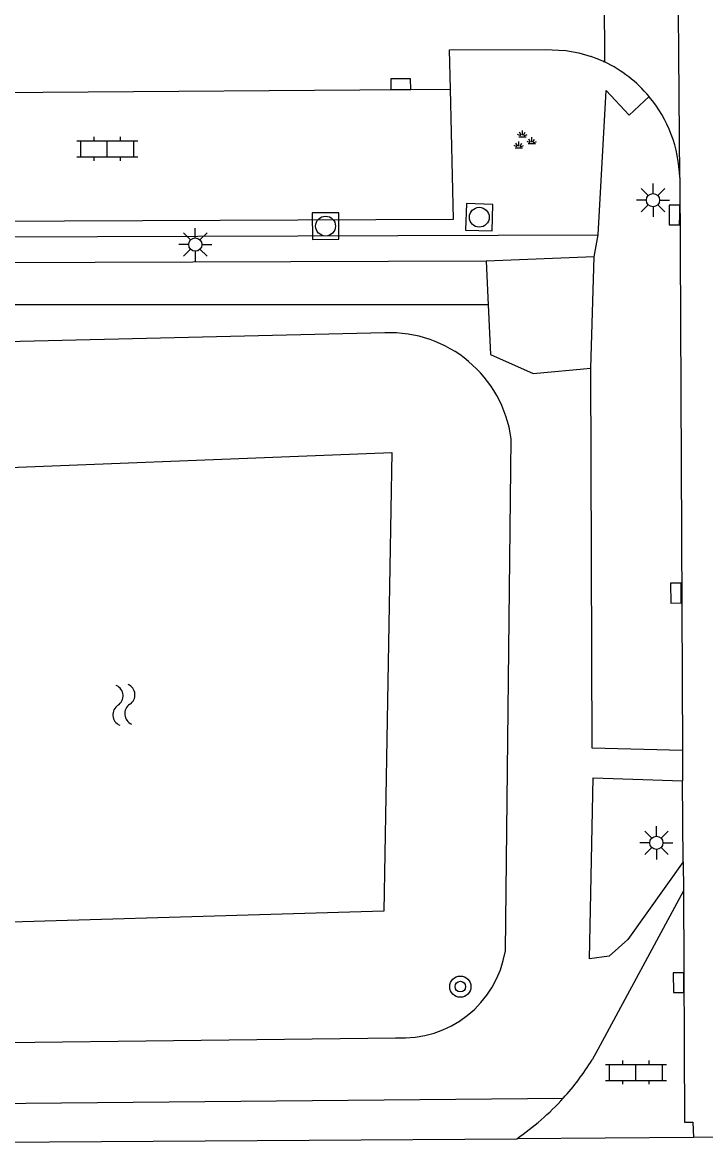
# Model space of a CAD drawing. Extents: x 131000 to 133013, y 393000 to 396501.
# Drawn here: x 131928.93 to 131954.72, y 394876.33 to 394918.65 of the extents above; entities that cross this region are included whole.
import ezdxf

# ---------------------------------------------------------------- set-up
doc = ezdxf.new("R2010")
doc.units = 0
for name, color, linetype in [('gg-afsc-hekwerk', 7, 'Continuous'), ('gg-knt-BGT kruinlijn', 7, 'Continuous'), ('gg-knt-verharding', 7, 'Continuous'), ('gg-knt-verharding nz', 7, 'Continuous'), ('gg-kntw-bovenkant insteek waterloop', 7, 'Continuous'), ('gt-grn-groengrens', 7, 'Continuous'), ('gt-grn-weggrens', 7, 'Continuous'), ('gt-symb-boom', 7, 'Continuous'), ('gt-symb-groenvak', 7, 'Continuous'), ('gt-symb-klinker verharding', 7, 'Continuous'), ('gt-symb-kolk', 7, 'Continuous'), ('gt-symb-lichtmast', 7, 'Continuous'), ('gt-symb-rioolschacht', 7, 'Continuous'), ('gt-symb-watersymbool', 7, 'Continuous')]:
    doc.layers.add(name, color=color, linetype=linetype)

# ---------------------------------------------------------------- blocks, each defined once
blk = doc.blocks.new('gt0-LMAST')
at = {"layer": 'gt-symb-lichtmast'}
for p, q in [((-0.182, 0.173), (-0.447, 0.438)), ((-0.005, 0.246), (-0.005, 0.621)), ((0.172, 0.173), (0.437, 0.438)), ((-0.255, -0.004), (-0.63, -0.004)), ((-0.182, -0.181), (-0.447, -0.446)), ((-0.005, -0.254), (-0.005, -0.629)), ((0.437, -0.446), (0.172, -0.181)), ((0.245, -0.004), (0.62, -0.004))]:
    blk.add_line(p, q, dxfattribs=at)
blk.add_circle((-0.005, -0.004), 0.25, dxfattribs=at)
blk = doc.blocks.new('gt0-KOLK')
at = {"layer": 'gt-symb-kolk'}
blk.add_lwpolyline([(0, 0), (0.375, 0), (0.375, 0.4), (-0.375, 0.4), (-0.375, 0), (0, 0)], dxfattribs=at)
blk = doc.blocks.new('gt0-RS')
at = {"layer": 'gt-symb-rioolschacht'}
blk.add_lwpolyline([(-0.5, -0.5), (0.5, -0.5), (0.5, 0.5), (-0.5, 0.5)], close=True, dxfattribs=at)
blk.add_circle((0, 0), 0.375, dxfattribs=at)
blk = doc.blocks.new('gt0-GRVAK')
at = {"layer": 'gt-symb-groenvak'}
for p, q in [((-0.11, 0.189), (-0.228, 0.24)), ((-0.182, 0.153), (0.088, 0.153)), ((-0.091, 0.211), (-0.156, 0.322)), ((-0.047, 0.214), (-0.047, 0.393)), ((-0.004, 0.211), (0.061, 0.322)), ((0.015, 0.189), (0.133, 0.24)), ((0.262, -0.052), (0.197, 0.059)), ((0.305, -0.049), (0.305, 0.13)), ((0.349, -0.052), (0.414, 0.059)), ((-0.245, -0.228), (-0.363, -0.177)), ((-0.318, -0.264), (-0.047, -0.264)), ((-0.226, -0.206), (-0.291, -0.095)), ((-0.183, -0.203), (-0.183, -0.024)), ((-0.139, -0.206), (-0.074, -0.095)), ((-0.12, -0.228), (-0.002, -0.177)), ((0.243, -0.074), (0.125, -0.023)), ((0.17, -0.11), (0.441, -0.11)), ((0.368, -0.074), (0.486, -0.023))]:
    blk.add_line(p, q, dxfattribs=at)
blk = doc.blocks.new('gt0-WA')
at = {"layer": 'gt-symb-watersymbool'}
for centre, start, end in [((-0.323, 0.022), 28.0725, 151.9275), ((0.427, 0.422), 208.0725, 331.9275), ((-0.323, -0.428), 28.0725, 151.9275), ((0.427, -0.028), 208.0725, 331.9275)]:
    blk.add_arc(centre, 0.425, start, end, dxfattribs=at)
blk = doc.blocks.new('gt0-BOOM')
at = {"layer": 'gt-symb-boom'}
for radius in [0.4, 0.2]:
    blk.add_circle((0, 0), radius, dxfattribs=at)
blk = doc.blocks.new('gt0-KL1')
at = {"layer": 'gt-symb-klinker verharding'}
for p, q in [((-0.5, 0.3), (-0.5, 0.45)), ((0.5, 0.3), (0.5, 0.45)), ((-1.15, 0.3), (1.15, 0.3)), ((-1, -0.3), (-1, 0.3)), ((0, -0.3), (0, 0.3)), ((1, -0.3), (1, 0.3)), ((-1.15, -0.3), (1.15, -0.3)), ((-0.5, -0.45), (-0.5, -0.3)), ((0.5, -0.45), (0.5, -0.3))]:
    blk.add_line(p, q, dxfattribs=at)

msp = doc.modelspace()

# ---------------------------------------------------------------- linework, layer by layer
at = {"layer": 'gg-afsc-hekwerk'}
for p, q in [((131919.834, 394876.331), (131947.595, 394876.514)), ((131954.267, 394876.558), (131947.595, 394876.514)), ((131960.48, 394876.599), (131954.267, 394876.558))]:
    msp.add_line(p, q, dxfattribs=at)
at = {"layer": 'gg-knt-BGT kruinlijn'}
for p, q in [((131942.615, 394906.934), (131928.323, 394906.597)), ((131947.165, 394883.609), (131947.383, 394902.937))]:
    msp.add_line(p, q, dxfattribs=at)
msp.add_lwpolyline([(131919.123, 394878.977), (131919.968, 394880.045), (131943.018, 394880.328)], dxfattribs=at)
for centre, radius, start, end in [((131942.81, 394902.324), 4.614, 7.6352, 92.4188), ((131943.296, 394884.238), 3.92, 265.9385, 350.7618)]:
    msp.add_arc(centre, radius, start, end, dxfattribs=at)
at = {"layer": 'gg-knt-verharding'}
for p, q in [((131953.749, 394912.796), (131953.85, 394891.166)), ((131953.85, 394891.166), (131953.859, 394890.027)), ((131953.883, 394886.969), (131953.859, 394890.027)), ((131953.883, 394886.969), (131953.891, 394885.876))]:
    msp.add_line(p, q, dxfattribs=at)
for points in [[(131953.749, 394912.796), (131953.668, 394923.709), (131953.662, 394927.423)], [(131945.096, 394916.139), (131945.062, 394917.618), (131948.665, 394917.634), (131949.447, 394917.599), (131949.935, 394917.507), (131950.409, 394917.368)], [(131904.085, 394911.056), (131945.208, 394911.233), (131945.096, 394916.139)], [(131953.891, 394885.876), (131950.663, 394879.878), (131950.437, 394879.49)], [(131953.891, 394885.876), (131953.933, 394877.14), (131954.239, 394877.133), (131954.267, 394876.558)]]:
    msp.add_lwpolyline(points, dxfattribs=at)
for centre, radius, start, end in [((131948.787, 394912.712), 4.93, 64.4692, 70.7935), ((131948.765, 394912.659), 4.988, 39.9357, 64.4991), ((131948.767, 394912.663), 4.983, 1.5332, 39.9267), ((131942.08, 394884.629), 9.811, 317.8518, 328.4084), ((131942.093, 394884.607), 9.786, 304.2091, 317.8994)]:
    msp.add_arc(centre, radius, start, end, dxfattribs=at)
at = {"layer": 'gg-knt-verharding nz'}
msp.add_line((131904.054, 394915.837), (131945.096, 394916.139), dxfattribs=at)
at = {"layer": 'gg-kntw-bovenkant insteek waterloop'}
msp.add_lwpolyline([(131923.803, 394884.553), (131924.905, 394901.719), (131942.879, 394902.415), (131942.578, 394885.105), (131923.803, 394884.553)], dxfattribs=at)
at = {"layer": 'gt-grn-groengrens'}
for p, q in [((131900.968, 394910.477), (131950.674, 394910.631)), ((131950.513, 394909.809), (131950.674, 394910.631)), ((131950.513, 394909.809), (131946.44, 394909.646)), ((131950.39, 394905.602), (131950.513, 394909.809)), ((131946.44, 394909.646), (131893.864, 394909.449)), ((131946.44, 394909.646), (131946.519, 394907.993))]:
    msp.add_line(p, q, dxfattribs=at)
for points in [[(131950.674, 394910.631), (131950.968, 394916.086), (131951.846, 394915.154), (131952.589, 394915.861)], [(131946.519, 394907.993), (131922.246, 394907.999), (131922.248, 394906.481)], [(131946.519, 394907.993), (131946.609, 394906.125), (131948.22, 394905.406), (131950.39, 394905.602)], [(131953.85, 394891.166), (131950.442, 394891.254), (131950.39, 394905.602)], [(131953.883, 394886.969), (131951.795, 394884.035), (131951.079, 394883.411), (131950.348, 394883.304), (131950.486, 394890.135), (131953.859, 394890.027)], [(131919.834, 394876.331), (131920.93, 394877.777), (131949.354, 394878.046)]]:
    msp.add_lwpolyline(points, dxfattribs=at)
at = {"layer": 'gt-grn-weggrens'}
msp.add_line((131950.878, 394922.878), (131950.912, 394917.161), dxfattribs=at)

# ---------------------------------------------------------------- block references
at = {"layer": 'gt-symb-boom'}
msp.add_blockref('gt0-BOOM', (131945.467, 394882.256), dxfattribs=at)
at = {"layer": 'gt-symb-groenvak'}
msp.add_blockref('gt0-GRVAK', (131947.858, 394914.188), dxfattribs=at)
at = {"layer": 'gt-symb-klinker verharding'}
for p in [(131932.138, 394913.88), (131952.097, 394879.018)]:
    msp.add_blockref('gt0-KL1', p, dxfattribs=at)
at = {"layer": 'gt-symb-kolk'}
for p, rotation in [((131943.216, 394916.125), 0.4010639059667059), ((131953.747, 394911.384), 89.88540859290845), ((131953.805, 394897.113), 90.3437705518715), ((131953.907, 394882.405), 90.28647651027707)]:
    msp.add_blockref('gt0-KOLK', p, dxfattribs=dict(at, rotation=rotation))
at = {"layer": 'gt-symb-lichtmast'}
for p in [(131952.745, 394911.95), (131935.465, 394910.271), (131952.872, 394887.687)]:
    msp.add_blockref('gt0-LMAST', p, dxfattribs=at)
at = {"layer": 'gt-symb-rioolschacht'}
for p, rotation in [((131946.181, 394911.3), -91.66111204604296), ((131940.378, 394910.967), 90.45835645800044)]:
    msp.add_blockref('gt0-RS', p, dxfattribs=dict(at, rotation=rotation))
at = {"layer": 'gt-symb-watersymbool', "rotation": 94.87788086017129}
msp.add_blockref('gt0-WA', (131932.767, 394892.843), dxfattribs=at)

doc.saveas('drawing.dxf')
